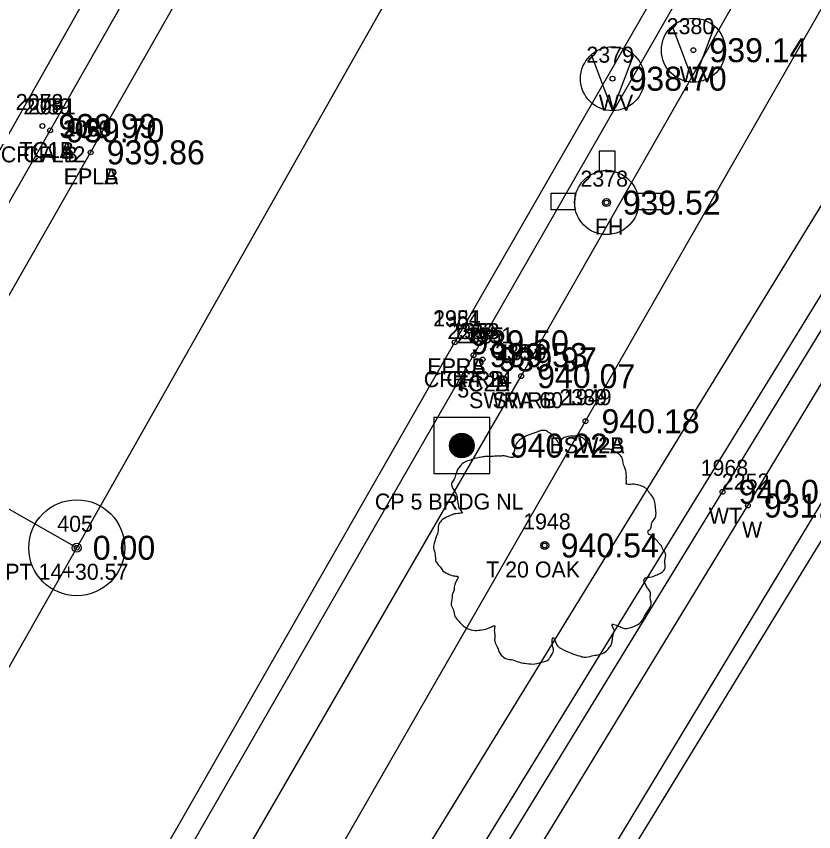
# Model space of a CAD drawing. Extents: x 1575382 to 1578175, y 1099175 to 1101955.
# Drawn here: x 1576635.9 to 1576685.7, y 1099948.9 to 1099999.9 of the extents above; entities that cross this region are included whole.
import ezdxf

# ---------------------------------------------------------------- set-up
doc = ezdxf.new("R2010")
doc.units = 0
for name, color, linetype in [('RD_EX_BldgApp', 7, 'Continuous'), ('RD_EX_Conc', 7, 'Continuous'), ('RD_EX_Conc_txCode', 7, 'Continuous'), ('RD_EX_Fence_Other', 7, 'Continuous'), ('RD_EX_Misc', 7, 'Continuous'), ('RD_EX_Misc_txCode', 7, 'Continuous'), ('RD_EX_Road', 7, 'Continuous'), ('RD_EX_Road_txCode', 7, 'Continuous'), ('RD_EX_TX_Conc_ELEV', 7, 'Continuous'), ('RD_EX_TX_Misc_ELEV', 7, 'Continuous'), ('RD_EX_TX_Road_ELEV', 7, 'Continuous'), ('RD_EX_TX_UT_ELEV', 7, 'Continuous'), ('RD_EX_TX_VEG_ELEV', 7, 'Continuous'), ('RD_EX_UT', 7, 'Continuous'), ('RD_EX_UT_txCode', 7, 'Continuous'), ('RD_EX_VEG', 7, 'Continuous'), ('RD_EX_VEG_txCode', 7, 'Continuous'), ('RD_HC_Cl', 7, 'Continuous'), ('RD_HC_Data', 7, 'Continuous'), ('RD_HC_Survey', 7, 'Continuous'), ('RD_HC_Survey_ELEV', 7, 'Continuous'), ('RD_HC_Survey_txCode', 7, 'Continuous'), ('RD_HC_txCode', 7, 'Continuous'), ('RD_SMD_Locator', 7, 'Continuous')]:
    doc.layers.add(name, color=color, linetype=linetype)

msp = doc.modelspace()

# ---------------------------------------------------------------- linework, layer by layer
at = {"layer": 'RD_EX_BldgApp'}
msp.add_lwpolyline([(1576672.285, 1099877.607), (1576646.299, 1099893.421), (1576642.266, 1099901.79), (1576647.555, 1099912.985), (1576656.827, 1099928.617), (1576681.633, 1099969.334), (1576707.301, 1100011.852), (1576732.079, 1100052.807), (1576750.28, 1100082.51)], dxfattribs=at)
at = {"layer": 'RD_EX_Conc'}
for points in [[(1576569.868, 1099888.686), (1576574.844, 1099890.862), (1576574.844, 1099890.862), (1576579.65, 1099894.152), (1576584.72, 1099899.292), (1576592.679, 1099913.301), (1576613.452, 1099949.723), (1576638.024, 1099992.781), (1576638.024, 1099992.781), (1576662.599, 1100036.053), (1576687.141, 1100079.444), (1576711.907, 1100122.93), (1576736.416, 1100166.347), (1576761.24, 1100209.96), (1576785.667, 1100253.173), (1576809.571, 1100296.248), (1576834.314, 1100340.558), (1576852.459, 1100373.219), (1576852.459, 1100373.219), (1576859.244, 1100385.101)], [(1576664.483, 1099978.734), (1576688.587, 1100020.786), (1576713.4, 1100064.494), (1576739.812, 1100111.259), (1576742.954, 1100115.664), (1576746.942, 1100119.009)], [(1576604.877, 1099870.264), (1576606.176, 1099869.972), (1576617.178, 1099889.586), (1576642.123, 1099933.618), (1576667.46, 1099977.419), (1576667.46, 1099977.419), (1576691.066, 1100018.787), (1576716.011, 1100062.956), (1576735.124, 1100096.928), (1576741.874, 1100105.044), (1576743.621, 1100107.754)], [(1576611.554, 1099868.428), (1576613.247, 1099872.406), (1576617.21, 1099879.286), (1576621.441, 1099887.05), (1576646.337, 1099930.819), (1576671.483, 1099974.604), (1576671.483, 1099974.604), (1576695.542, 1100016.682), (1576720.221, 1100060.326), (1576739.554, 1100094.658), (1576745.882, 1100101.997), (1576748.748, 1100106.27)], [(1576603.883, 1099864.245), (1576604.405, 1099870.509), (1576608.229, 1099880.261), (1576614.47, 1099891.268), (1576639.427, 1099935.176), (1576664.483, 1099978.734)], [(1576682.917, 1099888.226), (1576664.939, 1099899.246), (1576666.414, 1099902.476), (1576666.207, 1099905.232), (1576663.825, 1099907.894), (1576652.51, 1099913.643), (1576689.941, 1099975.624), (1576690.276, 1099978.605)]]:
    msp.add_lwpolyline(points, dxfattribs=at)
at = {"layer": 'RD_EX_Fence_Other'}
msp.add_lwpolyline([(1576679.251, 1099869.09), (1576645.16, 1099889.942), (1576639.542, 1099895.597), (1576638.955, 1099903.536), (1576642.17, 1099910.834), (1576742.455, 1100074.012)], dxfattribs=at)
at = {"layer": 'RD_EX_Misc'}
msp.add_lwpolyline([(1576682.856, 1099868.559), (1576662.275, 1099880.956), (1576644.684, 1099891.532), (1576640.031, 1099896.906), (1576640.013, 1099902.654), (1576645.377, 1099914.364), (1576654.842, 1099929.018), (1576680.046, 1099970.191), (1576705.641, 1100012.054), (1576731.304, 1100053.647), (1576749.148, 1100082.966)], dxfattribs=at)
at = {"layer": 'RD_EX_Road'}
for points in [[(1576574.844, 1099890.862), (1576581.171, 1099887.16), (1576595.394, 1099911.974), (1576615.874, 1099948.174), (1576640.557, 1099991.404), (1576640.557, 1099991.404), (1576664.878, 1100034.189), (1576689.843, 1100078.058), (1576714.218, 1100121.186), (1576739.079, 1100164.658), (1576764.147, 1100209.109), (1576788.309, 1100251.8), (1576812.145, 1100294.456), (1576837.057, 1100339.374), (1576855.378, 1100371.527), (1576853.98, 1100372.475), (1576862.984, 1100388.862), (1576865.16, 1100391.948), (1576873.145, 1100402.798), (1576877.449, 1100410.316)], [(1576663.307, 1099979.534), (1576687.432, 1100021.526), (1576712.032, 1100065.104), (1576738.416, 1100112.144), (1576760.611, 1100151.412), (1576785.777, 1100195.961), (1576800.589, 1100221.872), (1576817.543, 1100252.084), (1576858.248, 1100324.631), (1576880.454, 1100364.005), (1576883.5, 1100369.448), (1576896.98, 1100397.709)], [(1576683.421, 1099888.983), (1576666.056, 1099899.537), (1576667.205, 1099902.209), (1576666.936, 1099905.875), (1576664.417, 1099908.527), (1576653.805, 1099914.11), (1576693.118, 1099978.425), (1576695.365, 1099982.465), (1576705.188, 1099976.428), (1576710.327, 1099975.622), (1576713.96, 1099978.167), (1576718.075, 1099985.444), (1576718.509, 1099989.55), (1576715.55, 1099993.268), (1576705.563, 1099999.558), (1576728.513, 1100037.374), (1576758.647, 1100086.731), (1576760.699, 1100090.217), (1576769.982, 1100084.647), (1576773.314, 1100083.71), (1576776.467, 1100084.773), (1576777.624, 1100085.825)], [(1576649.23, 1099825.099), (1576640.944, 1099826.874), (1576632.864, 1099830.985), (1576616.104, 1099841.327), (1576608.207, 1099848.873), (1576606.022, 1099853.129), (1576603.894, 1099858.947), (1576602.987, 1099864.216), (1576603.407, 1099870.69), (1576607.014, 1099881.11), (1576613.259, 1099891.99), (1576638.313, 1099935.833), (1576663.307, 1099979.534)]]:
    msp.add_lwpolyline(points, dxfattribs=at)
at = {"layer": 'RD_EX_UT'}
for p, q in [((1576678.225, 1099995.8), (1576676.922, 1099999.283)), ((1576678.225, 1099995.8), (1576679.547, 1099999.246)), ((1576673.169, 1099994.018), (1576671.866, 1099997.5)), ((1576673.169, 1099994.018), (1576674.491, 1099997.463)), ((1576672.341, 1099991.486), (1576672.341, 1099990.212)), ((1576673.341, 1099991.486), (1576672.341, 1099991.486)), ((1576673.341, 1099990.19), (1576673.341, 1099991.486)), ((1576670.882, 1099988.839), (1576669.325, 1099988.839)), ((1576669.325, 1099988.839), (1576669.325, 1099987.839)), ((1576676.325, 1099988.839), (1576674.714, 1099988.839)), ((1576676.325, 1099987.839), (1576676.325, 1099988.839)), ((1576669.325, 1099987.839), (1576670.844, 1099987.839)), ((1576674.752, 1099987.839), (1576676.325, 1099987.839))]:
    msp.add_line(p, q, dxfattribs=at)
for centre, radius in [((1576678.225, 1099997.793), 2), ((1576673.169, 1099996.011), 2), ((1576672.798, 1099988.265), 2), ((1576672.798, 1099988.265), 0.25)]:
    msp.add_circle(centre, radius, dxfattribs=at)
for start, end in [(74.2455, 103.2128), (163.3387, 192.315), (347.685, 16.6613)]:
    msp.add_arc((1576672.798, 1099988.265), 2, start, end, dxfattribs=at)
at = {"layer": 'RD_EX_VEG'}
for points in [[(1576857.287, 1100385.555), (1576853.725, 1100387.584), (1576857.137, 1100393.159), (1576838.521, 1100401.595), (1576823.142, 1100348.953), (1576803.691, 1100301.627), (1576767.36, 1100240.355), (1576582.077, 1099913.71), (1576591.587, 1099914.9), (1576857.287, 1100385.555)], [(1576677.215, 1099867.172), (1576638.056, 1099891.643), (1576635.862, 1099906.003), (1576755.277, 1100100.621), (1576767.632, 1100094.218)]]:
    msp.add_lwpolyline(points, dxfattribs=at)
for centre, radius in [((1576668.933, 1099966.836), 0.25), ((1576668.92, 1099966.817), 0.0001)]:
    msp.add_circle(centre, radius, dxfattribs=at)
for points in [[(1576669.065, 1099974.003), (1576668.765, 1099974.028), (1576668.44, 1099973.928), (1576668.19, 1099973.828), (1576667.965, 1099973.753), (1576667.74, 1099973.653), (1576667.441, 1099973.478), (1576667.216, 1099973.278), (1576667.091, 1099973.028), (1576667.041, 1099972.803), (1576666.991, 1099972.529), (1576666.991, 1099972.354), (1576666.866, 1099972.329), (1576666.716, 1099972.354), (1576666.466, 1099972.429), (1576666.216, 1099972.429), (1576665.966, 1099972.429), (1576665.616, 1099972.404), (1576665.266, 1099972.404), (1576664.992, 1099972.354), (1576664.667, 1099972.304), (1576664.292, 1099972.179), (1576663.942, 1099972.054), (1576663.642, 1099971.804), (1576663.392, 1099971.329), (1576663.267, 1099970.979), (1576663.117, 1099970.729), (1576663.267, 1099970.28), (1576663.442, 1099969.93), (1576663.467, 1099969.73), (1576663.542, 1099969.305), (1576663.642, 1099969.08), (1576663.767, 1099968.88), (1576663.692, 1099968.855), (1576663.317, 1099968.805), (1576663.017, 1099968.705), (1576662.593, 1099968.48), (1576662.368, 1099968.255), (1576662.268, 1099967.931), (1576662.243, 1099967.581), (1576662.143, 1099967.381), (1576662.068, 1099967.106), (1576662.043, 1099967.031), (1576661.993, 1099966.706), (1576662.093, 1099966.256), (1576662.118, 1099965.906), (1576662.243, 1099965.682), (1576662.393, 1099965.507), (1576662.568, 1099965.257), (1576662.967, 1099965.032), (1576663.292, 1099964.932), (1576663.492, 1099964.907), (1576663.317, 1099964.407), (1576663.267, 1099964.057), (1576663.142, 1099963.657), (1576663.142, 1099963.583), (1576663.092, 1099963.108), (1576663.242, 1099962.783), (1576663.317, 1099962.408), (1576663.492, 1099962.183), (1576663.767, 1099961.883), (1576664.092, 1099961.658), (1576664.592, 1099961.533), (1576664.992, 1099961.558), (1576665.566, 1099961.733), (1576665.816, 1099961.808), (1576665.791, 1099961.633), (1576665.816, 1099961.258), (1576665.816, 1099960.834), (1576665.966, 1099960.509), (1576666.066, 1099960.234), (1576666.216, 1099959.984), (1576666.541, 1099959.759), (1576666.941, 1099959.684), (1576667.366, 1099959.534), (1576667.815, 1099959.459), (1576668.315, 1099959.434), (1576668.915, 1099959.584), (1576669.19, 1099959.709), (1576669.29, 1099959.884), (1576669.49, 1099960.259), (1576669.44, 1099960.484), (1576669.465, 1099961.084), (1576669.565, 1099960.909), (1576669.74, 1099960.559), (1576670.239, 1099960.259), (1576670.639, 1099960.084), (1576671.114, 1099959.934), (1576671.414, 1099959.859), (1576671.889, 1099959.934), (1576672.263, 1099960.009), (1576672.638, 1099960.134), (1576672.938, 1099960.409), (1576673.113, 1099960.684), (1576673.163, 1099960.959), (1576673.238, 1099961.333), (1576673.288, 1099961.508)], [(1576673.288, 1099961.508), (1576673.213, 1099961.683), (1576673.163, 1099961.933), (1576673.238, 1099961.908), (1576673.413, 1099961.858), (1576673.688, 1099961.733), (1576673.913, 1099961.658), (1576674.238, 1099961.683), (1576674.512, 1099961.783), (1576674.962, 1099962.058), (1576675.237, 1099962.533), (1576675.512, 1099962.933), (1576675.587, 1099963.258), (1576675.537, 1099963.483), (1576675.512, 1099963.982), (1576675.312, 1099964.232), (1576675.262, 1099964.357), (1576675.162, 1099964.757), (1576675.237, 1099964.807), (1576675.512, 1099964.857), (1576675.887, 1099964.982), (1576676.162, 1099965.107), (1576676.387, 1099965.282), (1576676.462, 1099965.507), (1576676.437, 1099965.906), (1576676.487, 1099966.306), (1576676.412, 1099966.456), (1576676.312, 1099966.606), (1576676.237, 1099966.806), (1576676.087, 1099966.956), (1576675.987, 1099967.106), (1576675.887, 1099967.206), (1576675.762, 1099967.356), (1576675.587, 1099967.481), (1576675.437, 1099967.531), (1576675.387, 1099967.681), (1576675.537, 1099967.881), (1576675.587, 1099967.981), (1576675.612, 1099968.205), (1576675.837, 1099968.555), (1576675.887, 1099968.955), (1576675.837, 1099969.38), (1576675.787, 1099969.655), (1576675.637, 1099969.93), (1576675.437, 1099970.18), (1576675.312, 1099970.355), (1576675.137, 1099970.479), (1576674.812, 1099970.604), (1576674.562, 1099970.654), (1576674.213, 1099970.654), (1576674.013, 1099970.704), (1576674.038, 1099970.754), (1576674.038, 1099970.904), (1576674.038, 1099971.179), (1576673.963, 1099971.629), (1576673.813, 1099972.129), (1576673.813, 1099972.154), (1576673.713, 1099972.404), (1576673.488, 1099972.604), (1576673.313, 1099972.703), (1576673.113, 1099972.828), (1576672.863, 1099972.853), (1576672.563, 1099972.853), (1576672.288, 1099972.803), (1576672.088, 1099972.703), (1576671.914, 1099972.579), (1576671.839, 1099972.728), (1576671.739, 1099973.028), (1576671.689, 1099973.178), (1576671.539, 1099973.353), (1576671.314, 1099973.553), (1576670.864, 1099973.678), (1576670.239, 1099973.603), (1576669.939, 1099973.403), (1576669.789, 1099973.228), (1576669.74, 1099973.353), (1576669.54, 1099973.553), (1576669.44, 1099973.728), (1576669.265, 1099973.853), (1576669.115, 1099973.953), (1576669.015, 1099974.003)]]:
    msp.add_spline(points, degree=3, dxfattribs=at)
at = {"layer": 'RD_HC_Cl'}
msp.add_line((1576639.689, 1099966.694), (1576888.29, 1100406.318), dxfattribs=at)
msp.add_arc((1572261.26, 1102442.63), 5030, 327.624377, 330.512487, dxfattribs=at)
at = {"layer": 'RD_HC_Data'}
msp.add_line((1576639.689, 1099966.694), (1576538.752, 1100023.772), dxfattribs=at)
for radius in [3, 0.282]:
    msp.add_circle((1576639.689, 1099966.694), radius, dxfattribs=at)
at = {"layer": 'RD_HC_Survey'}
for p, q in [((1576663.053, 1099972.757), (1576663.053, 1099973.402)), ((1576663.078, 1099972.708), (1576663.078, 1099973.451)), ((1576663.103, 1099972.667), (1576663.103, 1099973.492)), ((1576663.127, 1099972.63), (1576663.127, 1099973.529)), ((1576663.152, 1099972.598), (1576663.152, 1099973.561)), ((1576663.177, 1099972.568), (1576663.177, 1099973.591)), ((1576663.202, 1099972.542), (1576663.202, 1099973.617)), ((1576663.226, 1099972.518), (1576663.226, 1099973.641)), ((1576663.251, 1099972.495), (1576663.251, 1099973.664)), ((1576663.276, 1099972.475), (1576663.276, 1099973.684)), ((1576663.301, 1099972.456), (1576663.301, 1099973.703)), ((1576663.325, 1099972.439), (1576663.325, 1099973.72)), ((1576663.35, 1099972.423), (1576663.35, 1099973.736)), ((1576663.375, 1099972.409), (1576663.375, 1099973.75)), ((1576663.4, 1099972.395), (1576663.4, 1099973.764)), ((1576663.424, 1099972.383), (1576663.424, 1099973.776)), ((1576663.449, 1099972.372), (1576663.449, 1099973.787)), ((1576663.474, 1099972.362), (1576663.474, 1099973.797)), ((1576663.499, 1099972.353), (1576663.499, 1099973.806)), ((1576663.523, 1099972.345), (1576663.523, 1099973.814)), ((1576663.548, 1099972.338), (1576663.548, 1099973.821)), ((1576663.573, 1099972.331), (1576663.573, 1099973.828)), ((1576663.598, 1099972.326), (1576663.598, 1099973.833)), ((1576663.622, 1099972.321), (1576663.622, 1099973.838)), ((1576663.647, 1099972.317), (1576663.647, 1099973.842)), ((1576663.672, 1099972.314), (1576663.672, 1099973.845)), ((1576663.697, 1099972.312), (1576663.697, 1099973.847)), ((1576663.721, 1099972.311), (1576663.721, 1099973.848)), ((1576663.746, 1099972.31), (1576663.746, 1099973.849)), ((1576663.771, 1099972.31), (1576663.771, 1099973.849)), ((1576663.796, 1099972.311), (1576663.796, 1099973.848)), ((1576663.82, 1099972.313), (1576663.82, 1099973.846)), ((1576663.845, 1099972.316), (1576663.845, 1099973.843)), ((1576663.87, 1099972.319), (1576663.87, 1099973.84)), ((1576663.895, 1099972.323), (1576663.895, 1099973.836)), ((1576663.919, 1099972.328), (1576663.919, 1099973.831)), ((1576663.944, 1099972.334), (1576663.944, 1099973.825)), ((1576663.969, 1099972.341), (1576663.969, 1099973.818)), ((1576663.994, 1099972.349), (1576663.994, 1099973.81)), ((1576664.018, 1099972.358), (1576664.018, 1099973.801)), ((1576664.043, 1099972.367), (1576664.043, 1099973.792)), ((1576664.068, 1099972.378), (1576664.068, 1099973.781)), ((1576664.093, 1099972.39), (1576664.093, 1099973.769)), ((1576664.117, 1099972.402), (1576664.117, 1099973.757)), ((1576664.142, 1099972.416), (1576664.142, 1099973.743)), ((1576664.167, 1099972.431), (1576664.167, 1099973.728)), ((1576664.192, 1099972.448), (1576664.192, 1099973.711)), ((1576664.216, 1099972.466), (1576664.216, 1099973.693)), ((1576664.241, 1099972.485), (1576664.241, 1099973.674)), ((1576664.266, 1099972.507), (1576664.266, 1099973.652)), ((1576664.291, 1099972.53), (1576664.291, 1099973.629)), ((1576664.315, 1099972.555), (1576664.315, 1099973.604)), ((1576664.34, 1099972.583), (1576664.34, 1099973.576)), ((1576664.365, 1099972.614), (1576664.365, 1099973.545)), ((1576664.39, 1099972.649), (1576664.39, 1099973.51)), ((1576664.414, 1099972.688), (1576664.414, 1099973.471)), ((1576664.439, 1099972.733), (1576664.439, 1099973.426)), ((1576664.464, 1099972.787), (1576664.464, 1099973.372)), ((1576663.004, 1099972.9), (1576663.004, 1099973.259)), ((1576663.028, 1099972.818), (1576663.028, 1099973.341)), ((1576664.489, 1099972.857), (1576664.489, 1099973.302)), ((1576664.513, 1099972.968), (1576664.513, 1099973.191))]:
    msp.add_line(p, q, dxfattribs=at)
msp.add_lwpolyline([(1576665.502, 1099974.829), (1576662.002, 1099974.829), (1576662.002, 1099971.33), (1576665.502, 1099971.33)], close=True, dxfattribs=at)
msp.add_circle((1576663.752, 1099973.08), 0.769, dxfattribs=at)
at = {"layer": 'RD_SMD_Locator'}
for centre in [(1576678.225, 1099997.793), (1576673.169, 1099996.011), (1576637.542, 1099993.053), (1576637.542, 1099993.053), (1576638.024, 1099992.781), (1576638.024, 1099992.781), (1576640.557, 1099991.404), (1576640.557, 1099991.404), (1576672.798, 1099988.265), (1576663.307, 1099979.534), (1576663.307, 1099979.534), (1576664.483, 1099978.734), (1576664.483, 1099978.734), (1576665.054, 1099978.465), (1576665.054, 1099978.465), (1576667.46, 1099977.419), (1576667.46, 1099977.419), (1576671.483, 1099974.604), (1576671.483, 1099974.604), (1576663.752, 1099973.08), (1576680.046, 1099970.191), (1576681.633, 1099969.334), (1576639.689, 1099966.694), (1576668.933, 1099966.836)]:
    msp.add_circle(centre, 0.15, dxfattribs=at)

# ---------------------------------------------------------------- texts
at = {"layer": 'RD_EX_Conc_txCode'}
for s, p in [('2058', (1576635.873, 1099994.053)), ('2079', (1576635.873, 1099994.053)), ('2059', (1576636.355, 1099993.781)), ('2081', (1576636.638, 1099993.781)), ('CFLA 42', (1576634.945, 1099990.781)), ('TC1A', (1576636.093, 1099991.053)), ('TC1B', (1576636.109, 1099991.053)), ('CFLB', (1576636.347, 1099990.781)), ('2383', (1576662.853, 1099979.734)), ('1953', (1576663.136, 1099979.734)), ('2385', (1576663.424, 1099979.465)), ('1951', (1576663.991, 1099979.465)), ('2387', (1576665.83, 1099978.419)), ('1950', (1576666.074, 1099978.419)), ('CFRA 24', (1576661.38, 1099976.734)), ('CFRB', (1576662.782, 1099976.734)), ('TC2A', (1576663.322, 1099976.465)), ('TC2B', (1576663.338, 1099976.465)), ('SWRA 60', (1576664.208, 1099975.419)), ('SWRB', (1576665.672, 1099975.419)), ('2389', (1576669.853, 1099975.604)), ('1949', (1576670.136, 1099975.604)), ('BSW2A', (1576669.231, 1099972.604)), ('BSW2B', (1576669.247, 1099972.604))]:
    msp.add_text(s, height=1, dxfattribs=at).set_placement(p)
at = {"layer": 'RD_EX_Misc_txCode'}
for s, p in [('1968', (1576678.676, 1099971.191)), ('2252', (1576680.003, 1099970.334)), ('WT', (1576679.188, 1099968.191)), ('W', (1576681.263, 1099967.334))]:
    msp.add_text(s, height=1, dxfattribs=at).set_placement(p)
at = {"layer": 'RD_EX_Road_txCode'}
for s, p in [('2060', (1576638.825, 1099992.404)), ('2083', (1576638.888, 1099992.404)), ('EPLA', (1576638.864, 1099989.404)), ('EPLB', (1576638.88, 1099989.404)), ('2381', (1576661.96, 1099980.534)), ('1954', (1576661.96, 1099980.534)), ('EPRA', (1576661.59, 1099977.534)), ('EPRB', (1576661.606, 1099977.534))]:
    msp.add_text(s, height=1, dxfattribs=at).set_placement(p)
at = {"layer": 'RD_EX_TX_Conc_ELEV'}
for s, p in [('939.99', (1576638.542, 1099992.303)), ('939.99', (1576638.542, 1099992.303)), ('939.70', (1576639.024, 1099992.031)), ('939.70', (1576639.024, 1099992.031)), ('939.53', (1576665.483, 1099977.984)), ('939.53', (1576665.483, 1099977.984)), ('939.97', (1576666.054, 1099977.715)), ('939.97', (1576666.054, 1099977.715)), ('940.07', (1576668.46, 1099976.669)), ('940.07', (1576668.46, 1099976.669)), ('940.18', (1576672.483, 1099973.854)), ('940.18', (1576672.483, 1099973.854))]:
    msp.add_text(s, height=1.5, dxfattribs=at).set_placement(p)
at = {"layer": 'RD_EX_TX_Misc_ELEV'}
for s, p in [('940.01', (1576681.046, 1099969.441)), ('931.24', (1576682.633, 1099968.584))]:
    msp.add_text(s, height=1.5, dxfattribs=at).set_placement(p)
at = {"layer": 'RD_EX_TX_Road_ELEV'}
for s, p in [('939.86', (1576641.557, 1099990.654)), ('939.86', (1576641.557, 1099990.654)), ('939.50', (1576664.307, 1099978.784)), ('939.50', (1576664.307, 1099978.784))]:
    msp.add_text(s, height=1.5, dxfattribs=at).set_placement(p)
at = {"layer": 'RD_EX_TX_UT_ELEV'}
for s, p in [('939.14', (1576679.225, 1099997.043)), ('938.70', (1576674.169, 1099995.261)), ('939.52', (1576673.798, 1099987.515))]:
    msp.add_text(s, height=1.5, dxfattribs=at).set_placement(p)
at = {"layer": 'RD_EX_TX_VEG_ELEV'}
msp.add_text('940.54', height=1.5, dxfattribs=at).set_placement((1576669.933, 1099966.086))
at = {"layer": 'RD_EX_UT_txCode'}
for s, p in [('2380', (1576676.556, 1099998.793)), ('2379', (1576671.539, 1099997.011)), ('WV', (1576677.367, 1099995.793)), ('WV', (1576672.311, 1099994.011)), ('2378', (1576671.168, 1099989.265)), ('FH', (1576672.066, 1099986.265))]:
    msp.add_text(s, height=1, dxfattribs=at).set_placement(p)
at = {"layer": 'RD_EX_VEG_txCode'}
for s, p in [('1948', (1576667.586, 1099967.836)), ('T 20 OAK', (1576665.271, 1099964.836))]:
    msp.add_text(s, height=1, dxfattribs=at).set_placement(p)
at = {"layer": 'RD_HC_Survey_ELEV'}
for s, p in [('940.22', (1576666.752, 1099972.33)), ('0.00', (1576640.689, 1099965.944))]:
    msp.add_text(s, height=1.5, dxfattribs=at).set_placement(p)
at = {"layer": 'RD_HC_Survey_txCode'}
for s, p in [('5', (1576663.469, 1099976.08)), ('CP 5 BRDG NL', (1576658.319, 1099969.08))]:
    msp.add_text(s, height=1, dxfattribs=at).set_placement(p)
at = {"layer": 'RD_HC_txCode'}
for s, p in [('405', (1576638.468, 1099967.694)), ('PT 14+30.57', (1576635.224, 1099964.694))]:
    msp.add_text(s, height=1, dxfattribs=at).set_placement(p)

doc.saveas('drawing.dxf')
